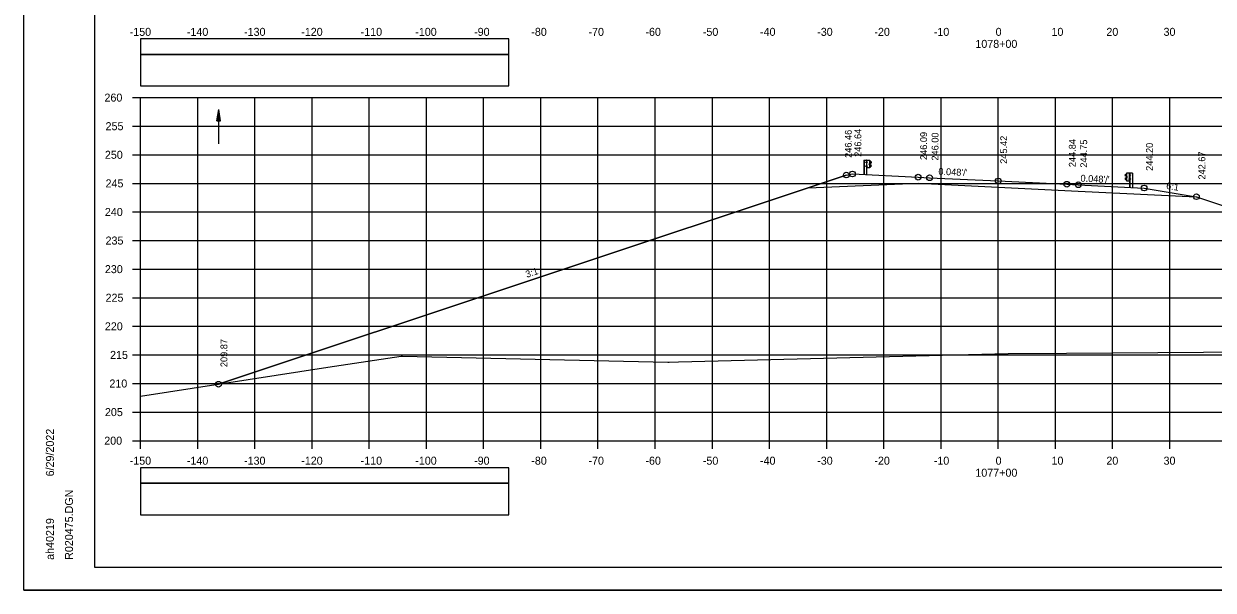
# Model space of a CAD drawing. Extents: x 1386544 to 1388153, y 379785 to 390999.
# Drawn here: x 1387189.3 to 1387397.3, y 389932.2 to 390031.3 of the extents above; entities that cross this region are included whole.
import ezdxf

# ---------------------------------------------------------------- set-up
doc = ezdxf.new("R2010")
doc.units = 0
for name, color, linetype in [('R_Alt Surface', 7, 'Continuous'), ('R_Axis', 7, 'Continuous'), ('R_Axis Annot', 7, 'Continuous'), ('R_Border', 7, 'Continuous'), ('R_Exist Surface', 7, 'Continuous'), ('R_Fin Surface', 7, 'Continuous'), ('R_Grid', 7, 'Continuous'), ('R_No Plot', 7, 'Continuous'), ('R_Proposed Road', 7, 'Continuous'), ('R_Water', 7, 'Continuous'), ('R_Xsect Elev', 7, 'Continuous'), ('R_Xsect Slope', 7, 'Continuous')]:
    doc.layers.add(name, color=color, linetype=linetype)

msp = doc.modelspace()

# ---------------------------------------------------------------- linework, layer by layer
at = {"layer": 'R_Alt Surface'}
msp.add_lwpolyline([(1387326.43, 390002.64), (1387345.68, 390003.41), (1387359.68, 390002.73), (1387373.68, 390002.06), (1387394.31, 390001.07)], dxfattribs=at)
at = {"layer": 'R_Axis'}
for p, q in [((1387208.28, 390018.4), (1387209.68, 390018.4)), ((1387209.68, 389958.4), (1387209.68, 390018.4)), ((1387208.28, 390013.4), (1387209.68, 390013.4)), ((1387208.28, 390008.4), (1387209.68, 390008.4)), ((1387208.28, 390003.4), (1387209.68, 390003.4)), ((1387208.28, 389998.4), (1387209.68, 389998.4)), ((1387208.28, 389993.4), (1387209.68, 389993.4)), ((1387208.28, 389988.4), (1387209.68, 389988.4)), ((1387208.28, 389983.4), (1387209.68, 389983.4)), ((1387208.28, 389978.4), (1387209.68, 389978.4)), ((1387208.28, 389973.4), (1387209.68, 389973.4)), ((1387208.28, 389968.4), (1387209.68, 389968.4)), ((1387208.28, 389963.4), (1387209.68, 389963.4)), ((1387208.28, 389958.4), (1387209.68, 389958.4)), ((1387209.68, 389958.4), (1387509.68, 389958.4)), ((1387209.68, 389957), (1387209.68, 389958.4)), ((1387219.68, 389957), (1387219.68, 389958.4)), ((1387229.68, 389957), (1387229.68, 389958.4)), ((1387239.68, 389957), (1387239.68, 389958.4)), ((1387249.68, 389957), (1387249.68, 389958.4)), ((1387259.68, 389957), (1387259.68, 389958.4)), ((1387269.68, 389957), (1387269.68, 389958.4)), ((1387279.68, 389957), (1387279.68, 389958.4)), ((1387289.68, 389957), (1387289.68, 389958.4)), ((1387299.68, 389957), (1387299.68, 389958.4)), ((1387309.68, 389957), (1387309.68, 389958.4)), ((1387319.68, 389957), (1387319.68, 389958.4)), ((1387329.68, 389957), (1387329.68, 389958.4)), ((1387339.68, 389957), (1387339.68, 389958.4)), ((1387349.68, 389957), (1387349.68, 389958.4)), ((1387359.68, 389957), (1387359.68, 389958.4)), ((1387369.68, 389957), (1387369.68, 389958.4)), ((1387379.68, 389957), (1387379.68, 389958.4)), ((1387389.68, 389957), (1387389.68, 389958.4))]:
    msp.add_line(p, q, dxfattribs=at)
at = {"layer": 'R_Axis Annot'}
for points in [[(1387209.68, 390025.96), (1387274.11, 390025.96), (1387274.11, 390028.66), (1387209.68, 390028.66)], [(1387209.68, 390020.43), (1387274.11, 390020.43), (1387274.11, 390025.96), (1387209.68, 390025.96)], [(1387209.68, 389950.96), (1387274.11, 389950.96), (1387274.11, 389953.66), (1387209.68, 389953.66)], [(1387209.68, 389945.43), (1387274.11, 389945.43), (1387274.11, 389950.96), (1387209.68, 389950.96)]]:
    msp.add_lwpolyline(points, close=True, dxfattribs=at)
at = {"layer": 'R_Border'}
for p, q in [((1387201.68, 389936.23), (1387201.68, 390141.69)), ((1387201.68, 389936.23), (1387201.68, 389936.23)), ((1387517.86, 389936.23), (1387201.68, 389936.23))]:
    msp.add_line(p, q, dxfattribs=at)
at = {"layer": 'R_Exist Surface'}
msp.add_lwpolyline([(1387209.68, 389966.16), (1387242.46, 389971.23), (1387247.08, 389971.94), (1387255.28, 389973.21), (1387255.48, 389973.19), (1387301.89, 389972.13), (1387302.15, 389972.13), (1387303.78, 389972.17), (1387361.39, 389973.62), (1387371.61, 389973.7), (1387411.53, 389973.98), (1387434.59, 389973.88), (1387478.47, 389973.57), (1387479.14, 389973.57), (1387480.51, 389973.59), (1387509.68, 389973.92)], dxfattribs=at)
at = {"layer": 'R_Fin Surface'}
msp.add_lwpolyline([(1387223.32, 389968.27), (1387333.11, 390004.86), (1387334.18, 390005.04), (1387345.68, 390004.49), (1387347.68, 390004.39), (1387359.68, 390003.82), (1387371.68, 390003.24), (1387373.68, 390003.15), (1387385.18, 390002.59), (1387394.31, 390001.07), (1387394.34, 390001.07), (1387419.6, 389992.65), (1387476.81, 389973.58)], dxfattribs=at)
at = {"layer": 'R_Grid'}
for p, q in [((1387209.68, 390018.4), (1387509.68, 390018.4)), ((1387209.68, 389958.4), (1387209.68, 390018.4)), ((1387219.68, 389958.4), (1387219.68, 390018.4)), ((1387229.68, 389958.4), (1387229.68, 390018.4)), ((1387239.68, 389958.4), (1387239.68, 390018.4)), ((1387249.68, 389958.4), (1387249.68, 390018.4)), ((1387259.68, 389958.4), (1387259.68, 390018.4)), ((1387269.68, 389958.4), (1387269.68, 390018.4)), ((1387279.68, 389958.4), (1387279.68, 390018.4)), ((1387289.68, 389958.4), (1387289.68, 390018.4)), ((1387299.68, 389958.4), (1387299.68, 390018.4)), ((1387309.68, 389958.4), (1387309.68, 390018.4)), ((1387319.68, 389958.4), (1387319.68, 390018.4)), ((1387329.68, 389958.4), (1387329.68, 390018.4)), ((1387339.68, 389958.4), (1387339.68, 390018.4)), ((1387349.68, 389958.4), (1387349.68, 390018.4)), ((1387359.68, 389958.4), (1387359.68, 390018.4)), ((1387369.68, 389958.4), (1387369.68, 390018.4)), ((1387379.68, 389958.4), (1387379.68, 390018.4)), ((1387389.68, 389958.4), (1387389.68, 390018.4)), ((1387209.68, 390013.4), (1387509.68, 390013.4)), ((1387209.68, 390008.4), (1387509.68, 390008.4)), ((1387209.68, 390003.4), (1387509.68, 390003.4)), ((1387209.68, 389998.4), (1387509.68, 389998.4)), ((1387209.68, 389993.4), (1387509.68, 389993.4)), ((1387209.68, 389988.4), (1387509.68, 389988.4)), ((1387209.68, 389983.4), (1387509.68, 389983.4)), ((1387209.68, 389978.4), (1387509.68, 389978.4)), ((1387209.68, 389973.4), (1387509.68, 389973.4)), ((1387209.68, 389968.4), (1387509.68, 389968.4)), ((1387209.68, 389963.4), (1387509.68, 389963.4)), ((1387209.68, 389958.4), (1387509.68, 389958.4))]:
    msp.add_line(p, q, dxfattribs=at)
at = {"layer": 'R_No Plot'}
for p, q in [((1387333.11, 390004.86), (1387223.32, 389968.27)), ((1387189.28, 389932.25), (1387522.61, 389932.25))]:
    msp.add_line(p, q, dxfattribs=at)
for points in [[(1387189.27, 390145.59), (1387522.61, 390145.59), (1387522.61, 389932.25), (1387189.27, 389932.25)], [(1387435.6, 390141.69), (1387455.22, 390141.69), (1387455.22, 390131.81), (1387471.33, 390131.81), (1387494.53, 390131.81), (1387494.53, 390107.48), (1387517.86, 390107.48), (1387517.86, 389936.23), (1387201.68, 389936.23), (1387201.68, 390141.69)]]:
    msp.add_lwpolyline(points, close=True, dxfattribs=at)
for centre in [(1387333.11, 390004.86), (1387334.18, 390005.04), (1387345.68, 390004.49), (1387347.68, 390004.39), (1387359.68, 390003.82), (1387371.68, 390003.24), (1387373.68, 390003.15), (1387385.18, 390002.59), (1387394.34, 390001.07), (1387223.32, 389968.27)]:
    msp.add_circle(centre, 0.5, dxfattribs=at)
at = {"layer": 'R_Proposed Road'}
for p, q in [((1387336.18, 390007.46), (1387336.18, 390004.95)), ((1387336.21, 390007.46), (1387336.21, 390004.95)), ((1387336.7, 390007.46), (1387336.63, 390007.46)), ((1387336.67, 390004.95), (1387336.67, 390007.46)), ((1387336.7, 390007.46), (1387336.7, 390007.46)), ((1387337.2, 390006.1), (1387337.2, 390007.46)), ((1387337.34, 390007.25), (1387337.23, 390007.31)), ((1387337.33, 390007.23), (1387337.24, 390007.28)), ((1387336.62, 390006.47), (1387336.57, 390006.47)), ((1387336.57, 390006.36), (1387336.57, 390006.46)), ((1387336.62, 390006.44), (1387336.57, 390006.44)), ((1387336.62, 390006.38), (1387336.57, 390006.38)), ((1387336.62, 390006.35), (1387336.57, 390006.35)), ((1387336.63, 390007.16), (1387336.58, 390007.16)), ((1387336.58, 390007.05), (1387336.58, 390007.15)), ((1387336.63, 390007.13), (1387336.58, 390007.13)), ((1387336.63, 390007.07), (1387336.58, 390007.07)), ((1387336.63, 390007.04), (1387336.58, 390007.04)), ((1387336.62, 390006.38), (1387336.58, 390006.38)), ((1387336.63, 390007.07), (1387336.59, 390007.07)), ((1387336.62, 390006.35), (1387336.62, 390006.47)), ((1387336.63, 390007.04), (1387336.63, 390007.16)), ((1387336.7, 390006.1), (1387336.67, 390006.1)), ((1387336.76, 390007.09), (1387336.7, 390007.09)), ((1387336.76, 390006.41), (1387336.7, 390006.41)), ((1387336.71, 390007.16), (1387336.76, 390007.16)), ((1387336.71, 390007.03), (1387336.76, 390007.03)), ((1387336.76, 390006.47), (1387336.71, 390006.47)), ((1387336.76, 390006.35), (1387336.71, 390006.35)), ((1387336.76, 390007.16), (1387336.76, 390007.03)), ((1387336.76, 390006.35), (1387336.76, 390006.47)), ((1387337.13, 390006.73), (1387337.13, 390006.82)), ((1387337.19, 390006.84), (1387337.14, 390006.84)), ((1387337.19, 390006.81), (1387337.14, 390006.81)), ((1387337.19, 390006.74), (1387337.14, 390006.74)), ((1387337.19, 390006.74), (1387337.14, 390006.74)), ((1387337.19, 390006.71), (1387337.14, 390006.71)), ((1387337.19, 390006.71), (1387337.19, 390006.84)), ((1387337.23, 390006.26), (1387337.34, 390006.31)), ((1387337.24, 390006.72), (1387337.24, 390006.85)), ((1387337.24, 390006.24), (1387337.35, 390006.3)), ((1387337.26, 390006.71), (1387337.27, 390006.85)), ((1387337.44, 390006.54), (1387337.28, 390006.64)), ((1387337.29, 390006.92), (1387337.46, 390007.02)), ((1387337.45, 390006.56), (1387337.29, 390006.66)), ((1387337.3, 390006.89), (1387337.47, 390007)), ((1387337.46, 390007.13), (1387337.33, 390007.23)), ((1387337.47, 390007.14), (1387337.34, 390007.25)), ((1387337.34, 390006.31), (1387337.46, 390006.42)), ((1387337.35, 390006.3), (1387337.48, 390006.41)), ((1387382.15, 390003.84), (1387382.15, 390005.2)), ((1387382.65, 390005.21), (1387382.66, 390005.21)), ((1387382.65, 390005.21), (1387382.72, 390005.2)), ((1387382.69, 390002.69), (1387382.69, 390005.21)), ((1387383.15, 390005.21), (1387383.15, 390002.69)), ((1387383.18, 390005.21), (1387383.18, 390002.69)), ((1387381.88, 390004.89), (1387382.01, 390004.99)), ((1387382.05, 390004.64), (1387381.88, 390004.74)), ((1387382, 390004.04), (1387381.88, 390004.15)), ((1387381.89, 390004.87), (1387382.02, 390004.98)), ((1387382.07, 390004.66), (1387381.89, 390004.76)), ((1387382.02, 390004.06), (1387381.89, 390004.17)), ((1387381.9, 390004.31), (1387382.06, 390004.4)), ((1387381.92, 390004.29), (1387382.07, 390004.38)), ((1387382.12, 390003.98), (1387382, 390004.04)), ((1387382.01, 390004.99), (1387382.12, 390005.05)), ((1387382.02, 390004.98), (1387382.11, 390005.03)), ((1387382.12, 390004), (1387382.02, 390004.06)), ((1387382.09, 390004.46), (1387382.09, 390004.59)), ((1387382.11, 390004.46), (1387382.11, 390004.59)), ((1387382.17, 390004.46), (1387382.17, 390004.58)), ((1387382.17, 390004.58), (1387382.21, 390004.58)), ((1387382.17, 390004.55), (1387382.21, 390004.55)), ((1387382.17, 390004.49), (1387382.21, 390004.49)), ((1387382.17, 390004.49), (1387382.21, 390004.49)), ((1387382.17, 390004.46), (1387382.22, 390004.46)), ((1387382.22, 390004.47), (1387382.22, 390004.57)), ((1387382.64, 390004.9), (1387382.6, 390004.9)), ((1387382.6, 390004.9), (1387382.6, 390004.77)), ((1387382.6, 390004.84), (1387382.65, 390004.84)), ((1387382.65, 390004.77), (1387382.6, 390004.77)), ((1387382.6, 390004.09), (1387382.6, 390004.22)), ((1387382.6, 390004.22), (1387382.64, 390004.22)), ((1387382.6, 390004.15), (1387382.65, 390004.15)), ((1387382.6, 390004.09), (1387382.65, 390004.09)), ((1387382.65, 390003.84), (1387382.69, 390003.84)), ((1387382.72, 390004.78), (1387382.72, 390004.9)), ((1387382.72, 390004.9), (1387382.77, 390004.9)), ((1387382.72, 390004.87), (1387382.77, 390004.87)), ((1387382.72, 390004.81), (1387382.76, 390004.81)), ((1387382.72, 390004.81), (1387382.77, 390004.81)), ((1387382.72, 390004.78), (1387382.77, 390004.78)), ((1387382.73, 390004.09), (1387382.73, 390004.22)), ((1387382.73, 390004.22), (1387382.78, 390004.22)), ((1387382.73, 390004.18), (1387382.78, 390004.18)), ((1387382.73, 390004.12), (1387382.77, 390004.12)), ((1387382.73, 390004.12), (1387382.78, 390004.12)), ((1387382.73, 390004.09), (1387382.78, 390004.09)), ((1387382.78, 390004.8), (1387382.78, 390004.89)), ((1387382.79, 390004.11), (1387382.79, 390004.2))]:
    msp.add_line(p, q, dxfattribs=at)
for points in [[(1387336.18, 390007.46), (1387336.63, 390007.46), (1387336.63, 390004.95)], [(1387383.18, 390005.21), (1387382.72, 390005.2), (1387382.72, 390002.69)]]:
    msp.add_lwpolyline(points, dxfattribs=at)
for points in [[(1387337.23, 390007.46), (1387337.23, 390006.1), (1387336.7, 390006.1), (1387336.7, 390007.46)], [(1387336.56, 390006.44), (1387336.56, 390006.38), (1387336.54, 390006.38), (1387336.54, 390006.44)], [(1387336.57, 390007.13), (1387336.57, 390007.07), (1387336.55, 390007.07), (1387336.55, 390007.13)], [(1387336.62, 390006.49), (1387336.62, 390006.32), (1387336.63, 390006.32), (1387336.63, 390006.49)], [(1387336.63, 390007.18), (1387336.63, 390007.01), (1387336.64, 390007.01), (1387336.64, 390007.18)], [(1387336.76, 390007.16), (1387336.76, 390007.03), (1387336.7, 390007.03), (1387336.7, 390007.16)], [(1387336.76, 390006.47), (1387336.76, 390006.35), (1387336.7, 390006.35), (1387336.7, 390006.47)], [(1387337.13, 390006.81), (1387337.13, 390006.75), (1387337.11, 390006.75), (1387337.11, 390006.81)], [(1387337.19, 390006.86), (1387337.19, 390006.69), (1387337.2, 390006.69), (1387337.2, 390006.86)], [(1387382.13, 390005.21), (1387382.13, 390003.84), (1387382.65, 390003.84), (1387382.65, 390005.21)], [(1387382.17, 390004.6), (1387382.17, 390004.44), (1387382.16, 390004.44), (1387382.16, 390004.6)], [(1387382.22, 390004.55), (1387382.22, 390004.49), (1387382.25, 390004.49), (1387382.25, 390004.55)], [(1387382.6, 390004.9), (1387382.6, 390004.77), (1387382.65, 390004.77), (1387382.65, 390004.9)], [(1387382.6, 390004.22), (1387382.6, 390004.09), (1387382.65, 390004.09), (1387382.65, 390004.22)], [(1387382.72, 390004.92), (1387382.72, 390004.76), (1387382.71, 390004.76), (1387382.71, 390004.92)], [(1387382.73, 390004.24), (1387382.73, 390004.07), (1387382.72, 390004.07), (1387382.72, 390004.24)], [(1387382.78, 390004.87), (1387382.78, 390004.81), (1387382.8, 390004.81), (1387382.8, 390004.87)], [(1387382.79, 390004.18), (1387382.79, 390004.12), (1387382.81, 390004.12), (1387382.81, 390004.18)]]:
    msp.add_lwpolyline(points, close=True, dxfattribs=at)
for centre, radius, start, end in [((1387336.59, 390006.46), 0.022, 134.5745, 222.2244), ((1387336.66, 390006.41), 0.0922, 159.7423, 200.2577), ((1387336.59, 390006.36), 0.025, 140.9334, 216.6234), ((1387336.6, 390007.14), 0.022, 134.5745, 222.2244), ((1387336.67, 390007.1), 0.0922, 159.7423, 200.2577), ((1387336.6, 390007.05), 0.025, 140.9334, 216.6234), ((1387337.15, 390006.82), 0.022, 134.5745, 222.2244), ((1387337.22, 390006.78), 0.0922, 159.7423, 200.2577), ((1387337.16, 390006.73), 0.025, 140.9334, 216.6234), ((1387337.33, 390006.84), 0.0865, 118.106, 175.0444), ((1387337.31, 390006.71), 0.0703, 171.7804, 246.8536), ((1387337.33, 390006.84), 0.0622, 118.106, 175.0444), ((1387337.26, 390006.77), 0.0453, 282.9554, 86.0697), ((1387337.31, 390006.71), 0.0462, 171.7804, 246.8536), ((1387337.39, 390006.47), 0.0854, 325.2184, 59.12), ((1387337.39, 390006.47), 0.109, 325.2184, 59.12), ((1387337.43, 390007.07), 0.062, 299.2499, 57.9783), ((1387337.43, 390007.07), 0.0856, 299.2499, 57.9783), ((1387381.92, 390004.82), 0.0856, 122.0217, 240.7501), ((1387381.96, 390004.21), 0.109, 120.88, 214.7816), ((1387381.92, 390004.82), 0.062, 122.0217, 240.7501), ((1387381.96, 390004.21), 0.0854, 120.88, 214.7816), ((1387382.03, 390004.58), 0.0622, 4.9556, 61.894), ((1387382.09, 390004.52), 0.0453, 93.9303, 257.0446), ((1387382.04, 390004.45), 0.0462, 293.1464, 8.2196), ((1387382.03, 390004.58), 0.0865, 4.9556, 61.894), ((1387382.04, 390004.45), 0.0703, 293.1464, 8.2196), ((1387382.2, 390004.57), 0.022, 317.7756, 45.4255), ((1387382.13, 390004.52), 0.0922, 339.7423, 20.2577), ((1387382.19, 390004.47), 0.025, 323.3766, 39.0666), ((1387382.75, 390004.89), 0.022, 317.7756, 45.4255), ((1387382.68, 390004.84), 0.0922, 339.7423, 20.2577), ((1387382.75, 390004.79), 0.025, 323.3766, 39.0666), ((1387382.76, 390004.2), 0.022, 317.7756, 45.4255), ((1387382.69, 390004.15), 0.0922, 339.7423, 20.2577), ((1387382.76, 390004.11), 0.025, 323.3766, 39.0666)]:
    msp.add_arc(centre, radius, start, end, dxfattribs=at)
at = {"layer": 'R_Water'}
for p, q in [((1387223.05, 390014.32), (1387223.35, 390016.32)), ((1387223.05, 390014.32), (1387223.35, 390016.32)), ((1387223.1, 390014.32), (1387223.35, 390015.99)), ((1387223.1, 390014.32), (1387223.35, 390015.99)), ((1387223.15, 390014.32), (1387223.35, 390015.64)), ((1387223.15, 390014.32), (1387223.35, 390015.64)), ((1387223.35, 390010.32), (1387223.35, 390016.32)), ((1387223.65, 390014.32), (1387223.35, 390016.32)), ((1387223.65, 390014.32), (1387223.35, 390016.32)), ((1387223.6, 390014.32), (1387223.35, 390015.99)), ((1387223.6, 390014.32), (1387223.35, 390015.99)), ((1387223.55, 390014.32), (1387223.35, 390015.64)), ((1387223.55, 390014.32), (1387223.35, 390015.64)), ((1387223.05, 390014.32), (1387223.65, 390014.32)), ((1387223.05, 390014.32), (1387223.65, 390014.32)), ((1387223.2, 390014.32), (1387223.35, 390015.31)), ((1387223.2, 390014.32), (1387223.35, 390015.31)), ((1387223.25, 390014.32), (1387223.35, 390014.97)), ((1387223.25, 390014.32), (1387223.35, 390014.97)), ((1387223.3, 390014.32), (1387223.35, 390014.64)), ((1387223.3, 390014.32), (1387223.35, 390014.64)), ((1387223.5, 390014.32), (1387223.35, 390015.31)), ((1387223.5, 390014.32), (1387223.35, 390015.31)), ((1387223.45, 390014.32), (1387223.35, 390014.97)), ((1387223.45, 390014.32), (1387223.35, 390014.97)), ((1387223.4, 390014.32), (1387223.35, 390014.64)), ((1387223.4, 390014.32), (1387223.35, 390014.64))]:
    msp.add_line(p, q, dxfattribs=at)

# ---------------------------------------------------------------- texts
at = {"layer": 'R_Axis Annot'}
for s, p in [('-150', (1387207.79, 390029.2)), ('-140', (1387217.79, 390029.2)), ('-130', (1387227.79, 390029.2)), ('-120', (1387237.79, 390029.2)), ('-110', (1387248.18, 390029.2)), ('-100', (1387257.73, 390029.2)), ('-90', (1387268.02, 390029.2)), ('-80', (1387278.02, 390029.2)), ('-70', (1387288.02, 390029.2)), ('-60', (1387297.98, 390029.2)), ('-50', (1387308.02, 390029.2)), ('-40', (1387318.02, 390029.2)), ('-30', (1387328.02, 390029.2)), ('-20', (1387338.02, 390029.2)), ('-10', (1387348.41, 390029.2)), ('0', (1387359.22, 390029.2)), ('10', (1387368.99, 390029.2)), ('20', (1387378.59, 390029.2)), ('30', (1387388.59, 390029.2)), ('1078+00', (1387355.68, 390027.1)), ('260', (1387203.38, 390017.7)), ('255', (1387203.57, 390012.7)), ('250', (1387203.45, 390007.7)), ('245', (1387203.57, 390002.7)), ('240', (1387203.45, 389997.7)), ('235', (1387203.57, 389992.7)), ('230', (1387203.45, 389987.7)), ('225', (1387203.57, 389982.7)), ('220', (1387203.45, 389977.7)), ('215', (1387204.36, 389972.7)), ('210', (1387204.24, 389967.7)), ('205', (1387203.46, 389962.7)), ('200', (1387203.34, 389957.7)), ('-150', (1387207.79, 389954.2)), ('-140', (1387217.79, 389954.2)), ('-130', (1387227.79, 389954.2)), ('-120', (1387237.79, 389954.2)), ('-110', (1387248.18, 389954.2)), ('-100', (1387257.73, 389954.2)), ('-90', (1387268.02, 389954.2)), ('-80', (1387278.02, 389954.2)), ('-70', (1387288.02, 389954.2)), ('-60', (1387297.98, 389954.2)), ('-50', (1387308.02, 389954.2)), ('-40', (1387318.02, 389954.2)), ('-30', (1387328.02, 389954.2)), ('-20', (1387338.02, 389954.2)), ('-10', (1387348.41, 389954.2)), ('0', (1387359.22, 389954.2)), ('10', (1387368.99, 389954.2)), ('20', (1387378.59, 389954.2)), ('30', (1387388.59, 389954.2)), ('1077+00', (1387355.68, 389952.1))]:
    msp.add_text(s, height=1.4, dxfattribs=at).set_placement(p)
at = {"layer": 'R_Border'}
for s, p in [('6/29/2022', (1387194.54, 389952.16)), ('R020475.DGN', (1387197.87, 389937.56)), ('ah40219', (1387194.54, 389937.56))]:
    msp.add_text(s, height=1.4, rotation=90, dxfattribs=at).set_placement(p)
at = {"layer": 'R_Xsect Elev'}
for s, p in [('246.46', (1387334.06, 390007.86)), ('246.64', (1387335.73, 390008.04)), ('246.09', (1387347.23, 390007.49)), ('246.00', (1387349.23, 390007.39)), ('245.42', (1387361.23, 390006.82)), ('244.84', (1387373.23, 390006.24)), ('244.75', (1387375.23, 390006.15)), ('244.20', (1387386.73, 390005.59)), ('242.67', (1387395.89, 390004.07)), ('209.87', (1387224.87, 389971.27))]:
    msp.add_text(s, height=1.2, rotation=90, dxfattribs=at).set_placement(p)
at = {"layer": 'R_Xsect Slope'}
for s, rotation, p in [("0.048'/'", 357.2519, (1387349.19, 390004.92)), ("0.048'/'", 357.2519, (1387374.04, 390003.72)), ('6:1', 350.5377, (1387388.99, 390002.46)), ('3:1', 18.4349, (1387277.24, 389986.87))]:
    msp.add_text(s, height=1.2, rotation=rotation, dxfattribs=at).set_placement(p)

doc.saveas('drawing.dxf')
